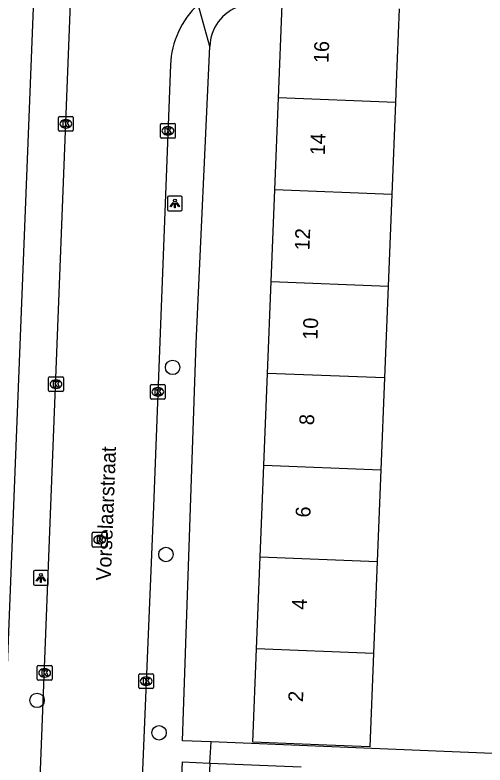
# Model space of a CAD drawing. Extents: x 160732 to 162105, y 387428 to 388479.
# Drawn here: x 161500.6 to 161532.4, y 387783 to 387833.7 of the extents above; entities that cross this region are included whole.
import ezdxf

# ---------------------------------------------------------------- set-up
doc = ezdxf.new("R2010")
doc.units = 0
for name, color, linetype in [('IMGEO_Boom', 7, 'Continuous'), ('IMGEO_Kolk', 7, 'Continuous'), ('IMGEO_Lichtpunt', 7, 'Continuous'), ('IMGEO_Openbare_ruimte_label', 7, 'Continuous'), ('IMGEO_Pand', 7, 'Continuous'), ('IMGEO_Pand_nummerreeks', 7, 'Continuous'), ('IMGEO_Rijbaan_lokaal_open', 7, 'Continuous'), ('IMGEO_Rioolput', 7, 'Continuous'), ('IMGEO_Voetpad_open', 7, 'Continuous')]:
    doc.layers.add(name, color=color, linetype=linetype)

msp = doc.modelspace()

# ---------------------------------------------------------------- linework, layer by layer
at = {"layer": 'IMGEO_Boom'}
for centre in [(161511.262, 387809.894), (161510.811, 387797.245), (161502.105, 387787.381), (161510.35, 387785.192)]:
    msp.add_circle(centre, 0.489, dxfattribs=at)
at = {"layer": 'IMGEO_Kolk'}
for p, q in [((161503.624, 387826.85), (161504.476, 387826.85)), ((161503.549, 387825.924), (161503.549, 387826.776)), ((161504.037, 387826.63), (161504.062, 387826.63)), ((161504.55, 387826.776), (161504.55, 387825.924)), ((161510.522, 387826.385), (161511.374, 387826.385)), ((161504.476, 387825.85), (161503.624, 387825.85)), ((161504.06, 387826.07), (161504.035, 387826.07)), ((161510.447, 387825.459), (161510.447, 387826.311)), ((161510.935, 387826.165), (161510.96, 387826.165)), ((161511.448, 387826.311), (161511.448, 387825.459)), ((161511.374, 387825.385), (161510.522, 387825.385)), ((161510.958, 387825.605), (161510.933, 387825.605)), ((161502.885, 387808.332), (161502.885, 387809.184)), ((161502.96, 387809.258), (161503.812, 387809.258)), ((161503.886, 387809.184), (161503.886, 387808.332)), ((161503.373, 387809.038), (161503.398, 387809.038)), ((161509.764, 387807.816), (161509.764, 387808.668)), ((161509.839, 387808.742), (161510.691, 387808.742)), ((161510.765, 387808.668), (161510.765, 387807.816)), ((161503.812, 387808.258), (161502.96, 387808.258)), ((161503.396, 387808.478), (161503.371, 387808.478)), ((161510.252, 387808.522), (161510.277, 387808.522)), ((161510.691, 387807.742), (161509.839, 387807.742)), ((161510.275, 387807.962), (161510.25, 387807.962)), ((161502.119, 387788.812), (161502.119, 387789.664)), ((161502.194, 387789.738), (161503.046, 387789.738)), ((161502.607, 387789.518), (161502.632, 387789.518)), ((161503.12, 387789.664), (161503.12, 387788.812)), ((161502.63, 387788.958), (161502.605, 387788.958)), ((161508.98, 387788.258), (161508.98, 387789.11)), ((161509.055, 387789.184), (161509.907, 387789.184)), ((161509.468, 387788.964), (161509.493, 387788.964)), ((161509.981, 387789.11), (161509.981, 387788.258)), ((161503.046, 387788.738), (161502.194, 387788.738)), ((161509.491, 387788.404), (161509.466, 387788.404)), ((161509.907, 387788.184), (161509.055, 387788.184))]:
    msp.add_line(p, q, dxfattribs=at)
for points in [[(161503.624, 387826.85), (161504.476, 387826.85)], [(161503.549, 387825.924), (161503.549, 387826.776)], [(161503.87, 387826.55), (161503.993, 387826.55), (161503.993, 387826.399), (161504.123, 387826.55), (161504.287, 387826.55), (161504.141, 387826.399), (161504.294, 387826.15), (161504.142, 387826.15), (161504.057, 387826.314), (161503.993, 387826.247), (161503.993, 387826.15), (161503.87, 387826.15), (161503.87, 387826.55)], [(161504.55, 387826.776), (161504.55, 387825.924)], [(161510.522, 387826.385), (161511.374, 387826.385)], [(161504.476, 387825.85), (161503.624, 387825.85)], [(161510.447, 387825.459), (161510.447, 387826.311)], [(161510.768, 387826.085), (161510.891, 387826.085), (161510.891, 387825.934), (161511.021, 387826.085), (161511.185, 387826.085), (161511.039, 387825.934), (161511.192, 387825.685), (161511.04, 387825.685), (161510.955, 387825.849), (161510.891, 387825.782), (161510.891, 387825.685), (161510.768, 387825.685), (161510.768, 387826.085)], [(161511.448, 387826.311), (161511.448, 387825.459)], [(161511.374, 387825.385), (161510.522, 387825.385)], [(161502.885, 387808.332), (161502.885, 387809.184)], [(161502.96, 387809.258), (161503.812, 387809.258)], [(161503.886, 387809.184), (161503.886, 387808.332)], [(161503.206, 387808.958), (161503.329, 387808.958), (161503.329, 387808.807), (161503.459, 387808.958), (161503.623, 387808.958), (161503.477, 387808.807), (161503.63, 387808.558), (161503.478, 387808.558), (161503.393, 387808.722), (161503.329, 387808.655), (161503.329, 387808.558), (161503.206, 387808.558), (161503.206, 387808.958)], [(161509.764, 387807.816), (161509.764, 387808.668)], [(161509.839, 387808.742), (161510.691, 387808.742)], [(161510.765, 387808.668), (161510.765, 387807.816)], [(161503.812, 387808.258), (161502.96, 387808.258)], [(161510.085, 387808.442), (161510.208, 387808.442), (161510.208, 387808.291), (161510.338, 387808.442), (161510.502, 387808.442), (161510.356, 387808.291), (161510.509, 387808.042), (161510.357, 387808.042), (161510.272, 387808.206), (161510.208, 387808.139), (161510.208, 387808.042), (161510.085, 387808.042), (161510.085, 387808.442)], [(161510.691, 387807.742), (161509.839, 387807.742)], [(161502.119, 387788.812), (161502.119, 387789.664)], [(161502.194, 387789.738), (161503.046, 387789.738)], [(161502.44, 387789.438), (161502.563, 387789.438), (161502.563, 387789.287), (161502.693, 387789.438), (161502.857, 387789.438), (161502.711, 387789.287), (161502.864, 387789.038), (161502.712, 387789.038), (161502.627, 387789.202), (161502.563, 387789.135), (161502.563, 387789.038), (161502.44, 387789.038), (161502.44, 387789.438)], [(161503.12, 387789.664), (161503.12, 387788.812)], [(161508.98, 387788.258), (161508.98, 387789.11)], [(161509.055, 387789.184), (161509.907, 387789.184)], [(161509.301, 387788.884), (161509.424, 387788.884), (161509.424, 387788.733), (161509.554, 387788.884), (161509.718, 387788.884), (161509.572, 387788.733), (161509.725, 387788.484), (161509.573, 387788.484), (161509.488, 387788.648), (161509.424, 387788.581), (161509.424, 387788.484), (161509.301, 387788.484), (161509.301, 387788.884)], [(161509.981, 387789.11), (161509.981, 387788.258)], [(161503.046, 387788.738), (161502.194, 387788.738)], [(161509.907, 387788.184), (161509.055, 387788.184)]]:
    msp.add_lwpolyline(points, dxfattribs=at)
for centre, start, end in [((161503.626, 387826.774), 91.552, 178.448), ((161503.626, 387826.774), 91.552, 178.448), ((161504.474, 387826.774), 1.552, 88.448), ((161504.474, 387826.774), 1.552, 88.448), ((161510.524, 387826.309), 91.552, 178.448), ((161510.524, 387826.309), 91.552, 178.448), ((161511.372, 387826.309), 1.552, 88.448), ((161511.372, 387826.309), 1.552, 88.448), ((161503.626, 387825.926), 181.552, 268.448), ((161503.626, 387825.926), 181.552, 268.448), ((161504.474, 387825.926), 271.552, 358.448), ((161504.474, 387825.926), 271.552, 358.448), ((161510.524, 387825.461), 181.552, 268.448), ((161510.524, 387825.461), 181.552, 268.448), ((161511.372, 387825.461), 271.552, 358.448), ((161511.372, 387825.461), 271.552, 358.448), ((161502.962, 387809.182), 91.552, 178.448), ((161502.962, 387809.182), 91.552, 178.448), ((161503.81, 387809.182), 1.552, 88.448), ((161503.81, 387809.182), 1.552, 88.448), ((161509.841, 387808.666), 91.552, 178.448), ((161509.841, 387808.666), 91.552, 178.448), ((161510.689, 387808.666), 1.552, 88.448), ((161510.689, 387808.666), 1.552, 88.448), ((161502.962, 387808.334), 181.552, 268.448), ((161502.962, 387808.334), 181.552, 268.448), ((161503.81, 387808.334), 271.552, 358.448), ((161503.81, 387808.334), 271.552, 358.448), ((161509.841, 387807.818), 181.552, 268.448), ((161509.841, 387807.818), 181.552, 268.448), ((161510.689, 387807.818), 271.552, 358.448), ((161510.689, 387807.818), 271.552, 358.448), ((161502.196, 387789.662), 91.552, 178.448), ((161502.196, 387789.662), 91.552, 178.448), ((161503.044, 387789.662), 1.552, 88.448), ((161503.044, 387789.662), 1.552, 88.448), ((161509.057, 387789.108), 91.552, 178.448), ((161509.057, 387789.108), 91.552, 178.448), ((161509.905, 387789.108), 1.552, 88.448), ((161509.905, 387789.108), 1.552, 88.448), ((161502.196, 387788.814), 181.552, 268.448), ((161502.196, 387788.814), 181.552, 268.448), ((161503.044, 387788.814), 271.552, 358.448), ((161503.044, 387788.814), 271.552, 358.448), ((161509.057, 387788.26), 181.552, 268.448), ((161509.057, 387788.26), 181.552, 268.448), ((161509.905, 387788.26), 271.552, 358.448), ((161509.905, 387788.26), 271.552, 358.448)]:
    msp.add_arc(centre, 0.0765, start, end, dxfattribs=at)
for centre, major_axis, ratio, start_param, end_param in [((161504.036, 387826.35), (-0.387, 0.002), 0.722429, 4.712389, 7.853982), ((161504.061, 387826.35), (-0.39, 0.002), 0.717154, 1.570796, 4.712389), ((161510.934, 387825.885), (-0.387, 0.002), 0.722429, 4.712389, 7.853982), ((161510.959, 387825.885), (-0.39, 0.002), 0.717154, 1.570796, 4.712389), ((161503.372, 387808.758), (-0.387, 0.002), 0.722429, 4.712389, 7.853982), ((161503.397, 387808.758), (-0.39, 0.002), 0.717154, 1.570796, 4.712389), ((161510.251, 387808.242), (-0.387, 0.002), 0.722429, 4.712389, 7.853982), ((161510.276, 387808.242), (-0.39, 0.002), 0.717154, 1.570796, 4.712389), ((161502.606, 387789.238), (-0.387, 0.002), 0.722429, 4.712389, 7.853982), ((161502.631, 387789.238), (-0.39, 0.002), 0.717154, 1.570796, 4.712389), ((161509.467, 387788.684), (-0.387, 0.002), 0.722429, 4.712389, 7.853982), ((161509.492, 387788.684), (-0.39, 0.002), 0.717154, 1.570796, 4.712389)]:
    msp.add_ellipse(centre, major_axis=major_axis, ratio=ratio, start_param=start_param, end_param=end_param, dxfattribs=at)
at = {"layer": 'IMGEO_Lichtpunt'}
for p, q in [((161510.919, 387821.374), (161510.919, 387820.567)), ((161510.919, 387821.374), (161510.919, 387820.567)), ((161511.821, 387821.469), (161511.013, 387821.469)), ((161511.821, 387821.469), (161511.013, 387821.469)), ((161511.915, 387820.567), (161511.915, 387821.374)), ((161511.915, 387820.567), (161511.915, 387821.374)), ((161511.013, 387820.473), (161511.821, 387820.473)), ((161511.013, 387820.473), (161511.821, 387820.473)), ((161501.866, 387796.065), (161501.866, 387795.258)), ((161501.866, 387796.065), (161501.866, 387795.258)), ((161502.768, 387796.16), (161501.96, 387796.16)), ((161502.768, 387796.16), (161501.96, 387796.16)), ((161502.862, 387795.258), (161502.862, 387796.065)), ((161502.862, 387795.258), (161502.862, 387796.065)), ((161501.96, 387795.164), (161502.768, 387795.164)), ((161501.96, 387795.164), (161502.768, 387795.164))]:
    msp.add_line(p, q, dxfattribs=at)
for points in [[(161511.293, 387821.038), (161511.332, 387821.01), (161511.144, 387820.748), (161511.106, 387820.775), (161511.293, 387821.038)], [(161511.395, 387820.99), (161511.442, 387820.99), (161511.442, 387820.668), (161511.395, 387820.668), (161511.395, 387820.99)], [(161511.505, 387821.01), (161511.543, 387821.037), (161511.73, 387820.775), (161511.691, 387820.747), (161511.505, 387821.01)], [(161502.24, 387795.729), (161502.279, 387795.701), (161502.091, 387795.439), (161502.053, 387795.466), (161502.24, 387795.729)], [(161502.342, 387795.681), (161502.389, 387795.681), (161502.389, 387795.359), (161502.342, 387795.359), (161502.342, 387795.681)], [(161502.452, 387795.701), (161502.49, 387795.728), (161502.677, 387795.466), (161502.638, 387795.438), (161502.452, 387795.701)]]:
    msp.add_lwpolyline(points, dxfattribs=at)
for centre in [(161511.418, 387821.172), (161502.365, 387795.863)]:
    msp.add_circle(centre, 0.0994, dxfattribs=at)
for centre, start, end in [((161511.013, 387821.374), 90, 180), ((161511.013, 387821.374), 90, 180), ((161511.821, 387821.374), 0, 90), ((161511.821, 387821.374), 0, 90), ((161511.013, 387820.567), 180, 270), ((161511.013, 387820.567), 180, 270), ((161511.821, 387820.567), 270, 0), ((161511.821, 387820.567), 270, 360), ((161501.96, 387796.065), 90, 180), ((161501.96, 387796.065), 90, 180), ((161502.768, 387796.065), 0, 90), ((161502.768, 387796.065), 0, 90), ((161501.96, 387795.258), 180, 270), ((161501.96, 387795.258), 180, 270), ((161502.768, 387795.258), 270, 0), ((161502.768, 387795.258), 270, 360)]:
    msp.add_arc(centre, 0.0946, start, end, dxfattribs=at)
at = {"layer": 'IMGEO_Pand'}
for points in [[(161518.419, 387828.105), (161518.671, 387834.432)], [(161526.578, 387834.117), (161526.379, 387829.121), (161526.326, 387827.79)], [(161518.172, 387821.899), (161518.419, 387828.105)], [(161526.326, 387827.79), (161518.419, 387828.105)], [(161526.326, 387827.79), (161526.079, 387821.585)], [(161517.924, 387815.694), (161518.172, 387821.899)], [(161526.079, 387821.585), (161518.172, 387821.899)], [(161526.079, 387821.585), (161525.832, 387815.38)], [(161517.677, 387809.489), (161517.924, 387815.694)], [(161517.924, 387815.694), (161525.832, 387815.38)], [(161525.832, 387815.38), (161525.581, 387809.175)], [(161517.43, 387803.284), (161517.677, 387809.489)], [(161525.581, 387809.175), (161517.677, 387809.489)], [(161525.581, 387809.175), (161525.333, 387802.97)], [(161517.182, 387797.079), (161517.43, 387803.284)], [(161517.43, 387803.284), (161525.333, 387802.97)], [(161525.333, 387802.97), (161525.084, 387796.765)], [(161516.935, 387790.874), (161517.182, 387797.079)], [(161517.182, 387797.079), (161525.084, 387796.765)], [(161525.084, 387796.765), (161524.836, 387790.56)], [(161524.836, 387790.56), (161524.591, 387784.233), (161521.68, 387784.349), (161516.683, 387784.548), (161516.935, 387790.874)], [(161524.836, 387790.56), (161516.935, 387790.874)], [(161513.782, 387783.149), (161513.655, 387780.023)], [(161513.782, 387783.149), (161519.947, 387782.898)]]:
    msp.add_lwpolyline(points, dxfattribs=at)
at = {"layer": 'IMGEO_Rijbaan_lokaal_open'}
for points in [[(161504.665, 387842.58), (161501.694, 387767.141), (161501.446, 387761.194)], [(161511.119, 387830.344), (161509.942, 387799.929), (161509.256, 387783.227), (161508.655, 387768.264), (161508.612, 387767.085), (161508.386, 387760.873)]]:
    msp.add_lwpolyline(points, dxfattribs=at)
msp.add_arc((161516.966, 387830.119), 5.851, 132.7107, 177.7926, dxfattribs=at)
at = {"layer": 'IMGEO_Rioolput'}
for p, q in [((161505.83, 387797.821), (161505.83, 387798.673)), ((161505.905, 387798.747), (161506.757, 387798.747)), ((161506.318, 387798.527), (161506.343, 387798.527)), ((161506.831, 387798.673), (161506.831, 387797.821)), ((161506.341, 387797.967), (161506.316, 387797.967)), ((161506.757, 387797.747), (161505.905, 387797.747))]:
    msp.add_line(p, q, dxfattribs=at)
for points in [[(161505.83, 387797.821), (161505.83, 387798.673)], [(161505.905, 387798.747), (161506.757, 387798.747)], [(161506.831, 387798.673), (161506.831, 387797.821)], [(161506.419, 387798.445), (161506.167, 387798.447), (161506.167, 387798.047)], [(161506.167, 387798.047), (161506.291, 387798.047), (161506.291, 387798.209), (161506.302, 387798.209)], [(161506.345, 387798.366), (161506.291, 387798.366), (161506.291, 387798.285)], [(161506.291, 387798.285), (161506.343, 387798.285)], [(161506.349, 387798.18), (161506.42, 387798.047), (161506.56, 387798.047), (161506.495, 387798.173)], [(161506.757, 387797.747), (161505.905, 387797.747)]]:
    msp.add_lwpolyline(points, dxfattribs=at)
for centre, radius, start, end in [((161505.907, 387798.671), 0.0765, 91.552, 178.448), ((161505.907, 387798.671), 0.0765, 91.552, 178.448), ((161506.755, 387798.671), 0.0765, 1.552, 88.448), ((161506.755, 387798.671), 0.0765, 1.552, 88.448), ((161506.301, 387798.156), 0.0533, 26.0293, 88.6989), ((161506.327, 387798.474), 0.19, 274.7715, 282.9687), ((161506.351, 387798.27), 0.0964, 77.0061, 93.1865), ((161506.365, 387798.327), 0.0378, 276.6634, 79.6772), ((161506.418, 387798.335), 0.109, 350.3612, 89.416), ((161506.416, 387798.335), 0.112, 277.5842, 350.9817), ((161506.4, 387798.12), 0.108, 29.5134, 73.7905), ((161505.907, 387797.823), 0.0765, 181.552, 268.448), ((161505.907, 387797.823), 0.0765, 181.552, 268.448), ((161506.755, 387797.823), 0.0765, 271.552, 358.448), ((161506.755, 387797.823), 0.0765, 271.552, 358.448)]:
    msp.add_arc(centre, radius, start, end, dxfattribs=at)
for centre, major_axis, ratio, start_param, end_param in [((161506.317, 387798.247), (-0.387, 0.002), 0.722429, 4.712389, 7.853982), ((161506.342, 387798.247), (-0.39, 0.002), 0.717154, 1.570796, 4.712389)]:
    msp.add_ellipse(centre, major_axis=major_axis, ratio=ratio, start_param=start_param, end_param=end_param, dxfattribs=at)
at = {"layer": 'IMGEO_Voetpad_open'}
for points in [[(161499.972, 387786.215), (161500, 387786.869), (161502.432, 387848.475)], [(161513.781, 387831.574), (161512.997, 387834.418)], [(161513.873, 387784.579), (161511.933, 387784.646), (161512.002, 387786.631), (161512.861, 387811.518), (161513.781, 387831.574)], [(161513.782, 387783.149), (161513.873, 387784.579)], [(161533.43, 387783.778), (161513.873, 387784.579)], [(161511.174, 387766.999), (161511.207, 387767.682), (161511.935, 387783.23), (161513.782, 387783.149)]]:
    msp.add_lwpolyline(points, dxfattribs=at)
msp.add_arc((161516.679, 387831.53), 2.898, 107.6351, 179.1259, dxfattribs=at)

# ---------------------------------------------------------------- texts
at = {"layer": 'IMGEO_Openbare_ruimte_label'}
msp.add_text('Vorselaarstraat', height=1, rotation=87.7644, dxfattribs=at).set_placement((161507.088, 387795.457))
at = {"layer": 'IMGEO_Pand_nummerreeks'}
for s, rotation, p in [('16', 87.7178, (161521.795, 387830.449)), ('14', 87.7178, (161521.547, 387824.213)), ('12', 87.7112, (161520.51, 387817.788)), ('10', 87.7178, (161521.05, 387811.745)), ('8', 87.7178, (161520.819, 387805.971)), ('6', 87.7178, (161520.571, 387799.731)), ('4', 87.7178, (161520.322, 387793.496)), ('2', 87.7178, (161520.074, 387787.258))]:
    msp.add_text(s, height=1, rotation=rotation, dxfattribs=at).set_placement(p)

doc.saveas('drawing.dxf')
